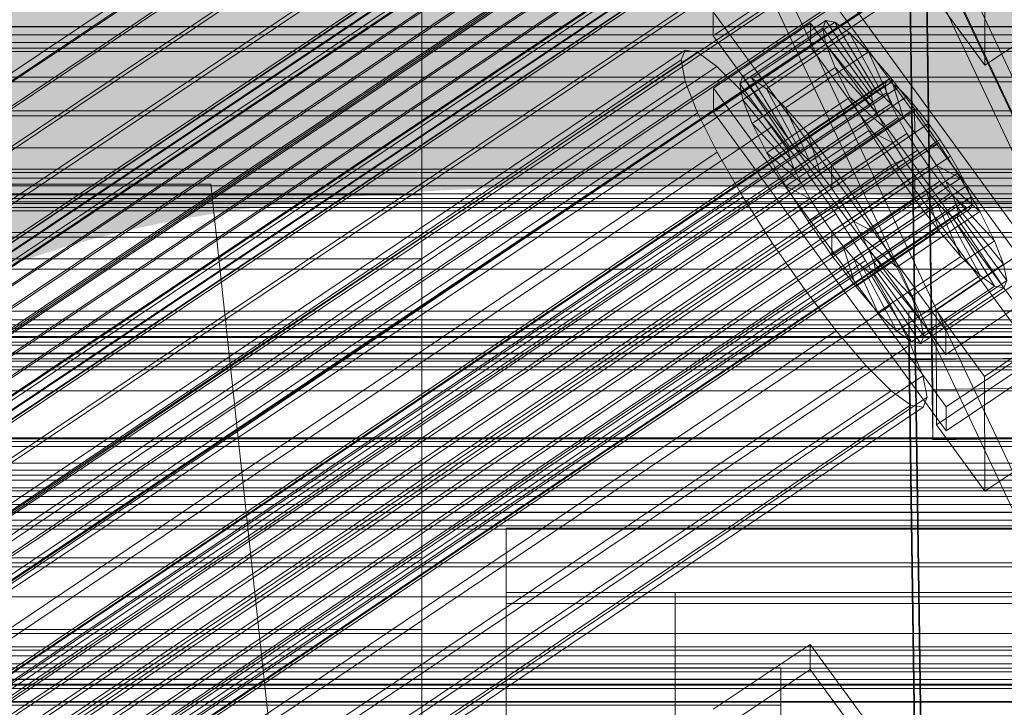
# Model space of a CAD drawing. Header units: millimetres. Extents: x -4395 to 65662, y -65530 to 6847.
# Tile 459 of 656: x 252 to 369, y -33047 to -32966. Entities that reach past the tile are written whole.
import ezdxf

# ---------------------------------------------------------------- set-up
doc = ezdxf.new("R2010")
doc.units = ezdxf.units.MM
for name, color, linetype, lineweight in [('COTAS_P', 1, 'Continuous', 0), ('frontal_C01', 7, 'Continuous', 0), ('frontal_C02', 7, 'Continuous', 0), ('frontal_C02-briq', 7, 'Continuous', 0), ('frontal_C03', 7, 'Continuous', 0), ('frontal_C03-dry', 7, 'Continuous', 0), ('frontal_secador', 7, 'Continuous', 0)]:
    doc.layers.add(name, color=color, linetype=linetype, lineweight=lineweight)
doc.dimstyles.new('R19_100', dxfattribs={"dimtxt": 250, "dimasz": 150, "dimexe": 150, "dimexo": 80, "dimgap": 100, "dimtad": 1, "dimtih": 1, "dimtoh": 1, "dimdsep": 46, "dimcen": 0.09, "dimadec": 0, "dimazin": 0, "dimtfac": 1, "dimtdec": 4, "dimtofl": 0, "dimtmove": 0, "dimatfit": 3, "dimfxl": 1, "dimtolj": 1, "dimtzin": 0, "dimarcsym": 0})

# ---------------------------------------------------------------- blocks, each defined once
blk = doc.blocks.new('DIM_R33_44')
at = {"layer": 'COTAS_P'}
for p, q in [((-150, -32200), (550, -32200)), ((550, -32200), (505, -32350)), ((550, -34800), (550, -32200)), ((550, -32200), (595, -32350)), ((550, -34800), (505, -34650)), ((550, -34800), (595, -34650)), ((-150, -34800), (550, -34800))]:
    blk.add_line(p, q, dxfattribs=at)
blk.add_text('2600 P', height=250, rotation=90, dxfattribs=at).set_placement((450, -33500))

msp = doc.modelspace()

# ---------------------------------------------------------------- linework, layer by layer
at = {"layer": 'frontal_C01'}
for p, q in [((420.886, -33084.846), (280.886, -32787.451)), ((420.886, -33089.362), (280.886, -32791.967)), ((299.114, -32821.892), (439.114, -33119.287)), ((439.114, -33123.803), (299.114, -32826.408)), ((420.886, -33127.184), (280.886, -32829.789)), ((420.886, -33131.7), (280.886, -32834.305)), ((300, -32949.66), (300, -32986.232)), ((300, -32993.821), (300, -32955.857)), ((345.969, -32956.888), (373.501, -32994.599)), ((345.981, -32959.71), (334.513, -32967.418)), ((373.513, -32997.422), (345.981, -32959.71)), ((334.513, -32967.418), (334.501, -32964.595)), ((362.033, -33002.307), (334.501, -32964.595)), ((338.005, -32972.235), (347.835, -32965.629)), ((339.088, -32972.433), (348.918, -32965.827)), ((347.835, -32965.629), (347.47, -32966.508)), ((348.918, -32965.827), (347.835, -32965.629)), ((347.835, -32965.629), (353.378, -32973.948)), ((350.645, -32967.088), (348.918, -32965.827)), ((348.918, -32965.827), (353.892, -32974.042)), ((334.539, -32973.627), (346.008, -32965.92)), ((337.64, -32973.115), (347.47, -32966.508)), ((346.008, -32965.92), (346.02, -32968.742)), ((346.008, -32965.92), (373.539, -33003.631)), ((347.47, -32966.508), (353.205, -32974.365)), ((347.47, -32966.508), (347.847, -32968.405)), ((334.513, -32967.418), (362.045, -33005.129)), ((340.816, -32973.695), (350.645, -32967.088)), ((352.899, -32969.328), (350.645, -32967.088)), ((350.645, -32967.088), (354.71, -32974.64)), ((146.872, -33092.982), (331.181, -32969.113)), ((148.32, -33093.247), (332.629, -32969.378)), ((331.181, -32969.113), (330.692, -32970.289)), ((332.629, -32969.378), (331.181, -32969.113)), ((334.938, -32971.064), (332.629, -32969.378)), ((346.02, -32968.742), (334.551, -32976.45)), ((338.017, -32975.011), (347.847, -32968.405)), ((343.069, -32975.934), (352.899, -32969.328)), ((373.551, -33006.454), (346.02, -32968.742)), ((347.847, -32968.405), (353.384, -32975.263)), ((347.847, -32968.405), (348.941, -32971.19)), ((355.525, -32972.392), (352.899, -32969.328)), ((352.899, -32969.328), (355.777, -32975.7)), ((146.383, -33094.158), (330.692, -32970.289)), ((330.692, -32970.289), (331.197, -32972.824)), ((150.629, -33094.933), (334.938, -32971.064)), ((337.95, -32974.058), (334.938, -32971.064)), ((339.111, -32977.796), (348.941, -32971.19)), ((348.941, -32971.19), (353.902, -32976.582)), ((348.941, -32971.19), (350.678, -32974.673)), ((141.218, -33116.536), (355.017, -32972.847)), ((146.887, -33096.693), (331.197, -32972.824)), ((331.197, -32972.824), (332.659, -32976.547)), ((337.64, -32973.115), (338.005, -32972.235)), ((343.549, -32980.555), (338.005, -32972.235)), ((338.005, -32972.235), (339.088, -32972.433)), ((344.062, -32980.648), (339.088, -32972.433)), ((339.088, -32972.433), (340.816, -32973.695)), ((345.695, -32978.998), (355.525, -32972.392)), ((355.017, -32972.847), (354.844, -32973.264)), ((355.53, -32972.941), (355.017, -32972.847)), ((358.345, -32976.073), (355.525, -32972.392)), ((355.525, -32972.392), (357.021, -32977.152)), ((141.045, -33116.952), (354.844, -32973.264)), ((141.731, -33116.629), (355.53, -32972.941)), ((142.549, -33117.227), (356.348, -32973.539)), ((334.551, -32976.45), (334.539, -32973.627)), ((362.071, -33011.339), (334.539, -32973.627)), ((343.376, -32980.971), (337.64, -32973.115)), ((338.017, -32975.011), (337.64, -32973.115)), ((344.88, -32981.246), (340.816, -32973.695)), ((340.816, -32973.695), (343.069, -32975.934)), ((353.378, -32973.948), (343.549, -32980.555)), ((353.892, -32974.042), (344.062, -32980.648)), ((353.205, -32974.365), (353.378, -32973.948)), ((353.378, -32973.948), (353.892, -32974.042)), ((353.892, -32974.042), (354.71, -32974.64)), ((354.844, -32973.264), (355.022, -32974.162)), ((356.348, -32973.539), (355.53, -32972.941)), ((357.415, -32974.599), (356.348, -32973.539)), ((141.224, -33117.851), (355.022, -32974.162)), ((143.617, -33118.288), (357.415, -32974.599)), ((153.641, -33097.927), (337.95, -32974.058)), ((341.461, -32978.154), (337.95, -32974.058)), ((343.554, -32981.87), (338.017, -32975.011)), ((339.111, -32977.796), (338.017, -32975.011)), ((340.848, -32981.279), (350.678, -32974.673)), ((353.205, -32974.365), (343.376, -32980.971)), ((354.71, -32974.64), (344.88, -32981.246)), ((350.678, -32974.673), (354.725, -32978.232)), ((350.678, -32974.673), (352.938, -32978.616)), ((353.384, -32975.263), (353.205, -32974.365)), ((354.71, -32974.64), (355.777, -32975.7)), ((355.022, -32974.162), (355.541, -32975.481)), ((358.659, -32976.051), (357.415, -32974.599)), ((141.742, -33119.17), (355.541, -32975.481)), ((144.861, -33119.739), (358.659, -32976.051)), ((345.947, -32982.307), (343.069, -32975.934)), ((343.069, -32975.934), (345.695, -32978.998)), ((353.384, -32975.263), (343.554, -32981.87)), ((355.777, -32975.7), (345.947, -32982.307)), ((358.345, -32976.073), (348.515, -32982.679)), ((353.902, -32976.582), (353.384, -32975.263)), ((355.541, -32975.481), (356.363, -32977.131)), ((355.777, -32975.7), (357.021, -32977.152)), ((358.357, -32978.895), (358.345, -32976.073)), ((361.166, -32980.119), (358.345, -32976.073)), ((359.995, -32977.794), (358.659, -32976.051)), ((142.565, -33120.819), (356.363, -32977.131)), ((148.35, -33100.416), (332.659, -32976.547)), ((332.659, -32976.547), (334.981, -32981.203)), ((334.551, -32976.45), (362.083, -33014.161)), ((353.902, -32976.582), (344.073, -32983.189)), ((357.021, -32977.152), (347.191, -32983.758)), ((354.725, -32978.232), (353.902, -32976.582)), ((356.363, -32977.131), (357.434, -32978.999)), ((357.021, -32977.152), (358.357, -32978.895)), ((359.995, -32977.794), (146.196, -33121.483)), ((157.152, -33102.024), (341.461, -32978.154)), ((344.073, -32983.189), (339.111, -32977.796)), ((340.848, -32981.279), (339.111, -32977.796)), ((345.231, -32983.075), (341.461, -32978.154)), ((343.108, -32985.223), (352.938, -32978.616)), ((354.725, -32978.232), (344.895, -32984.838)), ((352.938, -32978.616), (355.796, -32980.1)), ((352.938, -32978.616), (355.569, -32982.752)), ((355.796, -32980.1), (354.725, -32978.232)), ((361.332, -32979.711), (359.995, -32977.794)), ((143.635, -33122.688), (357.434, -32978.999)), ((147.533, -33123.399), (361.332, -32979.711)), ((347.191, -32983.758), (345.695, -32978.998)), ((345.695, -32978.998), (348.515, -32982.679)), ((348.527, -32985.502), (358.357, -32978.895)), ((357.434, -32978.999), (358.68, -32980.958)), ((358.357, -32978.895), (359.693, -32980.812)), ((362.578, -32981.67), (361.332, -32979.711)), ((144.881, -33124.647), (358.68, -32980.958)), ((343.549, -32980.555), (343.376, -32980.971)), ((343.376, -32980.971), (343.554, -32981.87)), ((344.062, -32980.648), (343.549, -32980.555)), ((344.88, -32981.246), (344.062, -32980.648)), ((355.796, -32980.1), (345.966, -32986.707)), ((359.693, -32980.812), (349.863, -32987.418)), ((351.336, -32986.725), (361.166, -32980.119)), ((357.042, -32982.059), (355.796, -32980.1)), ((358.68, -32980.958), (360.017, -32982.875)), ((361.166, -32980.119), (359.693, -32980.812)), ((359.693, -32980.812), (360.939, -32982.771)), ((363.797, -32984.255), (361.166, -32980.119)), ((148.779, -33125.358), (362.578, -32981.67)), ((150.672, -33105.072), (334.981, -32981.203)), ((334.981, -32981.203), (338.003, -32986.475)), ((344.895, -32984.838), (340.848, -32981.279)), ((343.108, -32985.223), (340.848, -32981.279)), ((343.554, -32981.87), (344.073, -32983.189)), ((345.947, -32982.307), (344.88, -32981.246)), ((357.042, -32982.059), (347.212, -32988.666)), ((355.569, -32982.752), (357.042, -32982.059)), ((358.378, -32983.976), (357.042, -32982.059)), ((363.648, -32983.538), (362.578, -32981.67)), ((146.218, -33126.563), (360.017, -32982.875)), ((345.231, -32983.075), (160.922, -33106.944)), ((344.073, -32983.189), (344.895, -32984.838)), ((349.002, -32988.484), (345.231, -32983.075)), ((345.739, -32989.359), (355.569, -32982.752)), ((347.191, -32983.758), (345.947, -32982.307)), ((348.515, -32982.679), (348.527, -32985.502)), ((348.515, -32982.679), (351.336, -32986.725)), ((360.939, -32982.771), (351.109, -32989.378)), ((355.569, -32982.752), (358.39, -32986.799)), ((360.017, -32982.875), (361.352, -32984.618)), ((363.797, -32984.255), (360.939, -32982.771)), ((360.939, -32982.771), (362.01, -32984.639)), ((149.85, -33127.227), (363.648, -32983.538)), ((348.527, -32985.502), (347.191, -32983.758)), ((358.378, -32983.976), (348.548, -32990.582)), ((353.967, -32990.861), (363.797, -32984.255)), ((358.39, -32986.799), (358.378, -32983.976)), ((359.714, -32985.719), (358.378, -32983.976)), ((364.471, -32985.188), (363.648, -32983.538)), ((366.057, -32988.199), (363.797, -32984.255)), ((147.554, -33128.307), (361.352, -32984.618)), ((150.672, -33128.876), (364.471, -32985.188)), ((345.966, -32986.707), (343.108, -32985.223)), ((345.739, -32989.359), (343.108, -32985.223)), ((344.895, -32984.838), (345.966, -32986.707)), ((349.863, -32987.418), (348.527, -32985.502)), ((362.01, -32984.639), (352.18, -32991.246)), ((361.352, -32984.618), (362.596, -32986.07)), ((366.057, -32988.199), (362.01, -32984.639)), ((362.01, -32984.639), (362.833, -32986.289)), ((364.989, -32986.507), (364.471, -32985.188)), ((300, -32986.232), (-300, -32986.232)), ((148.798, -33129.758), (362.596, -32986.07)), ((151.191, -33130.195), (364.989, -32986.507)), ((153.694, -33110.344), (338.003, -32986.475)), ((300, -32986.232), (300, -33029.194)), ((338.003, -32986.475), (341.52, -32992.004)), ((345.966, -32986.707), (347.212, -32988.666)), ((348.56, -32993.405), (358.39, -32986.799)), ((349.863, -32987.418), (351.336, -32986.725)), ((359.714, -32985.719), (349.884, -32992.326)), ((351.336, -32986.725), (353.967, -32990.861)), ((362.833, -32986.289), (353.003, -32992.895)), ((358.39, -32986.799), (361.21, -32990.479)), ((361.21, -32990.479), (359.714, -32985.719)), ((360.958, -32987.171), (359.714, -32985.719)), ((362.596, -32986.07), (363.664, -32987.131)), ((367.794, -32991.682), (362.833, -32986.289)), ((362.833, -32986.289), (363.351, -32987.608)), ((365.168, -32987.406), (364.989, -32986.507)), ((149.865, -33130.819), (363.664, -32987.131)), ((150.683, -33131.417), (364.482, -32987.728)), ((151.196, -33131.51), (364.995, -32987.822)), ((151.369, -33131.094), (365.168, -32987.406)), ((351.109, -32989.378), (349.863, -32987.418)), ((360.958, -32987.171), (351.128, -32993.777)), ((363.351, -32987.608), (353.521, -32994.215)), ((363.836, -32993.544), (360.958, -32987.171)), ((362.025, -32988.232), (360.958, -32987.171)), ((368.888, -32994.466), (363.351, -32987.608)), ((363.351, -32987.608), (363.53, -32988.507)), ((363.664, -32987.131), (364.482, -32987.728)), ((364.482, -32987.728), (364.995, -32987.822)), ((364.995, -32987.822), (365.168, -32987.406)), ((164.693, -33112.353), (349.002, -32988.484)), ((347.212, -32988.666), (345.739, -32989.359)), ((347.212, -32988.666), (348.548, -32990.582)), ((352.519, -32994.013), (349.002, -32988.484)), ((362.025, -32988.232), (352.196, -32994.838)), ((362.843, -32988.829), (353.014, -32995.436)), ((363.357, -32988.923), (353.527, -32995.529)), ((363.53, -32988.507), (353.7, -32995.113)), ((356.228, -32994.805), (366.057, -32988.199)), ((366.09, -32995.783), (362.025, -32988.232)), ((362.843, -32988.829), (362.025, -32988.232)), ((367.817, -32997.045), (362.843, -32988.829)), ((363.357, -32988.923), (362.843, -32988.829)), ((363.53, -32988.507), (363.357, -32988.923)), ((368.9, -32997.242), (363.357, -32988.923)), ((369.265, -32996.363), (363.53, -32988.507)), ((367.794, -32991.682), (366.057, -32988.199)), ((348.56, -32993.405), (345.739, -32989.359)), ((352.18, -32991.246), (351.109, -32989.378)), ((351.109, -32989.378), (353.967, -32990.861)), ((348.548, -32990.582), (348.56, -32993.405)), ((348.548, -32990.582), (349.884, -32992.326)), ((351.38, -32997.086), (361.21, -32990.479)), ((353.003, -32992.895), (352.18, -32991.246)), ((352.18, -32991.246), (356.228, -32994.805)), ((353.967, -32990.861), (356.228, -32994.805)), ((361.21, -32990.479), (363.836, -32993.544)), ((157.211, -33115.874), (341.52, -32992.004)), ((341.52, -32992.004), (345.291, -32997.413)), ((349.884, -32992.326), (351.38, -32997.086)), ((349.884, -32992.326), (351.128, -32993.777)), ((357.964, -32998.288), (367.794, -32991.682)), ((360.882, -32999.889), (372.35, -32992.181)), ((368.888, -32994.466), (367.794, -32991.682)), ((300, -32993.821), (-300, -32993.821)), ((300, -33037.658), (300, -32993.821)), ((351.38, -32997.086), (348.56, -32993.405)), ((351.128, -32993.777), (354.006, -33000.15)), ((351.128, -32993.777), (352.196, -32994.838)), ((353.521, -32994.215), (353.003, -32992.895)), ((353.003, -32992.895), (357.964, -32998.288)), ((354.006, -33000.15), (363.836, -32993.544)), ((363.836, -32993.544), (366.09, -32995.783)), ((168.21, -33117.882), (352.519, -32994.013)), ((352.196, -32994.838), (356.26, -33002.389)), ((352.196, -32994.838), (353.014, -32995.436)), ((355.541, -32999.285), (352.519, -32994.013)), ((353.7, -32995.113), (353.521, -32994.215)), ((353.521, -32994.215), (359.058, -33001.073)), ((356.228, -32994.805), (357.964, -32998.288)), ((359.058, -33001.073), (368.888, -32994.466)), ((373.501, -32994.599), (362.033, -33002.307)), ((369.265, -32996.363), (368.888, -32994.466)), ((353.014, -32995.436), (357.987, -33003.651)), ((353.014, -32995.436), (353.527, -32995.529)), ((353.527, -32995.529), (353.7, -32995.113)), ((353.527, -32995.529), (359.07, -33003.849)), ((353.7, -32995.113), (359.436, -33002.969)), ((356.26, -33002.389), (366.09, -32995.783)), ((366.09, -32995.783), (367.817, -32997.045)), ((354.006, -33000.15), (351.38, -32997.086)), ((357.987, -33003.651), (367.817, -32997.045)), ((359.07, -33003.849), (368.9, -32997.242)), ((359.436, -33002.969), (369.265, -32996.363)), ((367.817, -32997.045), (368.9, -32997.242)), ((368.9, -32997.242), (369.265, -32996.363)), ((160.982, -33121.283), (345.291, -32997.413)), ((345.291, -32997.413), (349.061, -33002.334)), ((357.964, -32998.288), (359.058, -33001.073)), ((362.045, -33005.129), (373.513, -32997.422)), ((171.232, -33123.155), (355.541, -32999.285)), ((357.863, -33003.942), (355.541, -32999.285)), ((356.26, -33002.389), (354.006, -33000.15)), ((357.646, -33000.108), (375.644, -32999.864)), ((357.646, -33005.754), (357.646, -33000.108)), ((360.514, -33194.484), (357.646, -33000.108)), ((360.939, -33013.437), (360.882, -32999.889)), ((366.618, -33007.745), (360.882, -32999.889)), ((378.086, -33000.038), (366.618, -33007.745)), ((359.058, -33001.073), (359.436, -33002.969)), ((164.752, -33126.203), (349.061, -33002.334)), ((349.061, -33002.334), (352.572, -33006.431)), ((357.987, -33003.651), (356.26, -33002.389)), ((359.436, -33002.969), (359.07, -33003.849)), ((362.033, -33002.307), (362.045, -33005.129)), ((173.554, -33127.811), (357.863, -33003.942)), ((359.326, -33007.664), (357.863, -33003.942)), ((359.07, -33003.849), (357.987, -33003.651)), ((373.539, -33003.631), (362.071, -33011.339)), ((375.644, -33005.509), (357.646, -33005.754)), ((168.263, -33130.3), (352.572, -33006.431)), ((352.572, -33006.431), (355.584, -33009.424)), ((360.514, -33200.129), (357.646, -33005.754)), ((372.408, -33005.729), (360.939, -33013.437)), ((362.083, -33014.161), (373.551, -33006.454)), ((175.016, -33131.534), (359.326, -33007.664)), ((359.83, -33010.2), (359.326, -33007.664)), ((366.618, -33007.745), (366.675, -33021.293)), ((171.275, -33133.294), (355.584, -33009.424)), ((355.584, -33009.424), (357.893, -33011.111)), ((173.584, -33134.98), (357.893, -33011.111)), ((175.521, -33134.069), (359.83, -33010.2)), ((357.893, -33011.111), (359.341, -33011.375)), ((359.341, -33011.375), (359.83, -33010.2)), ((362.071, -33011.339), (362.083, -33014.161)), ((175.032, -33135.245), (359.341, -33011.375)), ((360.939, -33013.437), (366.675, -33021.293)), ((366.675, -33021.293), (378.143, -33013.586)), ((-300, -33029.194), (300, -33029.194)), ((300, -33029.194), (300, -33075.619)), ((300, -33037.658), (-300, -33037.658)), ((300, -33084.381), (300, -33037.658)), ((342.5, -33042.216), (-342.5, -33042.216)), ((342.5, -33043.545), (342.5, -33042.216)), ((342.5, -33042.216), (342.5, -33046.638)), ((342.5, -33043.545), (-342.5, -33043.545)), ((342.5, -33050.425), (342.5, -33043.545)), ((342.5, -33046.638), (-342.5, -33046.638)), ((342.5, -33046.638), (342.5, -33056.14))]:
    msp.add_line(p, q, dxfattribs=at)
at = {"layer": 'frontal_C02'}
for p, q in [((360.514, -33009.258), (357.646, -32815.853)), ((360.514, -33015.219), (357.646, -32821.814)), ((146.872, -33041.717), (331.181, -32918.462)), ((148.32, -33041.874), (332.629, -32918.62)), ((146.383, -33042.999), (330.692, -32919.745)), ((150.629, -33043.462), (334.938, -32920.207)), ((141.045, -33065.68), (354.844, -32922.705)), ((141.218, -33065.225), (355.017, -32922.25)), ((141.731, -33065.281), (355.53, -32922.306)), ((146.887, -33045.635), (331.197, -32922.381)), ((141.224, -33066.614), (355.022, -32923.639)), ((142.549, -33065.844), (356.348, -32922.869)), ((143.617, -33066.875), (357.415, -32923.899)), ((153.641, -33046.371), (337.95, -32923.116)), ((141.742, -33067.964), (355.541, -32924.988)), ((144.861, -33068.303), (358.659, -32925.328)), ((148.35, -33049.445), (332.659, -32926.19)), ((142.565, -33069.637), (356.363, -32926.662)), ((359.995, -32927.058), (146.196, -33070.033)), ((157.152, -33050.404), (341.461, -32927.149)), ((143.635, -33071.521), (357.434, -32928.545)), ((147.533, -33071.945), (361.332, -32928.97)), ((144.881, -33073.486), (358.68, -32930.51)), ((150.672, -33054.168), (334.981, -32930.914)), ((148.779, -33073.91), (362.578, -32930.935)), ((345.231, -32932.03), (160.922, -33055.285)), ((146.218, -33075.398), (360.017, -32932.423)), ((149.85, -33075.793), (363.648, -32932.818)), ((147.554, -33077.127), (361.352, -32934.152)), ((150.672, -33077.467), (364.471, -32934.492)), ((148.798, -33078.556), (362.596, -32935.581)), ((149.865, -33079.587), (363.664, -32936.612)), ((151.191, -33078.817), (364.989, -32935.842)), ((153.694, -33059.484), (338.003, -32936.229)), ((150.683, -33080.15), (364.482, -32937.174)), ((151.196, -33080.205), (364.995, -32937.23)), ((151.369, -33079.751), (365.168, -32936.776)), ((164.693, -33060.682), (349.002, -32937.427)), ((157.211, -33065.029), (341.52, -32941.774)), ((168.21, -33066.227), (352.519, -32942.972)), ((160.982, -33070.426), (345.291, -32947.171)), ((171.232, -33071.542), (355.541, -32948.287)), ((360.514, -33142.648), (357.646, -32949.243)), ((164.752, -33075.307), (349.061, -32952.052)), ((173.554, -33076.265), (357.863, -32953.011)), ((360.514, -33148.609), (357.646, -32955.204)), ((168.263, -33079.339), (352.572, -32956.085)), ((175.016, -33080.075), (359.326, -32956.82)), ((366.618, -32956.601), (366.675, -32970.907)), ((171.275, -33082.248), (355.584, -32958.994)), ((175.521, -33082.711), (359.83, -32959.456)), ((173.584, -33083.836), (357.893, -32960.581)), ((175.032, -33083.994), (359.341, -32960.739)), ((360.939, -32963.09), (366.675, -32970.907)), ((366.675, -32970.907), (378.143, -32963.238)), ((-425, -33003.661), (425, -33003.661)), ((378.512, -33009.014), (360.514, -33009.258)), ((360.514, -33009.258), (360.514, -33015.219)), ((425, -33015.116), (-425, -33015.116)), ((360.514, -33015.219), (378.512, -33014.976)), ((425, -33018.802), (-425, -33018.802)), ((310, -33034.611), (310, -33025.67)), ((310, -33025.67), (450, -33025.67)), ((310, -33033.306), (310, -33025.67)), ((-425, -33030.257), (425, -33030.257)), ((310, -33042.247), (310, -33033.306)), ((310, -33033.306), (330, -33033.306)), ((310, -33166.943), (310, -33033.306)), ((450, -33033.306), (310, -33033.306)), ((330, -33033.306), (330, -33042.247)), ((330, -33166.943), (330, -33033.306)), ((450, -33034.611), (310, -33034.611)), ((310, -33034.611), (310, -33042.247)), ((334.501, -33047.109), (345.969, -33039.44)), ((345.969, -33039.44), (345.981, -33042.42)), ((345.969, -33039.44), (373.501, -33076.962)), ((330, -33042.247), (310, -33042.247)), ((310, -33042.247), (310, -33175.884)), ((310, -33042.247), (450, -33042.247)), ((330, -33175.884), (330, -33042.247)), ((345.981, -33042.42), (334.513, -33050.089)), ((373.513, -33079.943), (345.981, -33042.42))]:
    msp.add_line(p, q, dxfattribs=at)
at = {"layer": 'frontal_C02-briq'}
for p, q in [((-275, -32985), (275, -32985)), ((275, -32985), (295, -33170))]:
    msp.add_line(p, q, dxfattribs=at)
at = {"layer": 'frontal_C03'}
for p, q in [((-1230, -32966.356), (1270, -32966.356)), ((1270, -32967.298), (-1230, -32967.298)), ((1270, -32968.23), (-1230, -32968.23)), ((1270, -32968.896), (-1230, -32968.896)), ((1270, -32969.282), (-1230, -32969.282)), ((1270, -32983.212), (-1230, -32983.212)), ((1270, -32983.599), (-1230, -32983.599)), ((1270, -32984.265), (-1230, -32984.265)), ((-1230, -32985.197), (1270, -32985.197)), ((1270, -32986.139), (-1230, -32986.139)), ((1270, -32987.071), (-1230, -32987.071)), ((1270, -32987.737), (-1230, -32987.737)), ((1270, -32988.123), (-1230, -32988.123)), ((1270, -33002.053), (-1230, -33002.053)), ((1270, -33002.44), (-1230, -33002.44)), ((1270, -33003.106), (-1230, -33003.106)), ((-1230, -33004.038), (1270, -33004.038)), ((1270, -33004.98), (-1230, -33004.98)), ((1270, -33005.912), (-1230, -33005.912)), ((1270, -33006.578), (-1230, -33006.578)), ((1270, -33006.964), (-1230, -33006.964)), ((1270, -33020.894), (-1230, -33020.894)), ((1270, -33021.28), (-1230, -33021.28)), ((1270, -33021.947), (-1230, -33021.947)), ((-1230, -33022.879), (1270, -33022.879)), ((1270, -33023.821), (-1230, -33023.821)), ((1270, -33024.753), (-1230, -33024.753)), ((1270, -33025.419), (-1230, -33025.419)), ((1270, -33025.805), (-1230, -33025.805)), ((1270, -33039.735), (-1230, -33039.735)), ((1270, -33040.121), (-1230, -33040.121)), ((1270, -33040.788), (-1230, -33040.788)), ((-1230, -33041.72), (1270, -33041.72)), ((1270, -33042.662), (-1230, -33042.662)), ((1270, -33043.594), (-1230, -33043.594)), ((1270, -33044.26), (-1230, -33044.26)), ((1270, -33044.646), (-1230, -33044.646)), ((1270, -33046.199), (-1230, -33046.199)), ((1270, -33046.284), (-1230, -33046.284))]:
    msp.add_line(p, q, dxfattribs=at)
at = {"layer": 'frontal_C03-dry'}
for p, q in [((-1237.5, -32966.314), (1262.5, -32966.314)), ((1262.5, -32972.314), (-1237.5, -32972.314)), ((1293.75, -32972.894), (-1286.25, -32972.894)), ((1262.5, -32976.314), (-1237.5, -32976.314)), ((-1286.25, -32976.894), (1293.75, -32976.894)), ((-1238.75, -32980.683), (1261.25, -32980.683)), ((1261.25, -32986.683), (-1238.75, -32986.683)), ((1292.5, -32987.263), (-1287.5, -32987.263)), ((-1287.5, -32991.263), (1292.5, -32991.263)), ((1261.25, -32990.683), (-1238.75, -32990.683)), ((-1240, -32995.051), (1260, -32995.051)), ((1291.25, -33001.631), (-1288.75, -33001.631)), ((1260, -33001.051), (-1240, -33001.051)), ((1260, -33005.051), (-1240, -33005.051)), ((-1288.75, -33005.631), (1291.25, -33005.631)), ((-1241.25, -33009.42), (1258.75, -33009.42)), ((1290, -33016), (-1290, -33016)), ((1258.75, -33015.42), (-1241.25, -33015.42)), ((1258.75, -33019.42), (-1241.25, -33019.42)), ((-1290, -33020), (1290, -33020)), ((-1242.5, -33023.789), (1257.5, -33023.789)), ((1257.5, -33029.789), (-1242.5, -33029.789)), ((1257.5, -33033.789), (-1242.5, -33033.789)), ((-1243.75, -33038.157), (1256.25, -33038.157)), ((1256.25, -33044.157), (-1243.75, -33044.157))]:
    msp.add_line(p, q, dxfattribs=at)
at = {"layer": 'frontal_secador'}
for p, q in [((-1400, -33000), (1400, -33000)), ((-1380, -33000), (1380, -33000)), ((-1380, -33003), (1380, -33003)), ((-1265, -33015), (1265, -33015)), ((-1265, -33018), (1265, -33018))]:
    msp.add_line(p, q, dxfattribs=at)

# ---------------------------------------------------------------- dimensions: what is measured, and where the dimension line sits
at = {"layer": 'COTAS_P'}
dim = msp.add_aligned_dim(p1=(-150, -34800), p2=(-150, -32200), distance=-700, text='<> P', dimstyle='R19_100', dxfattribs=at)
dim.commit()
dim.dimension.update_dxf_attribs({"geometry": 'DIM_R33_44', "text_midpoint": (550, -33500)})

doc.saveas('drawing.dxf')
